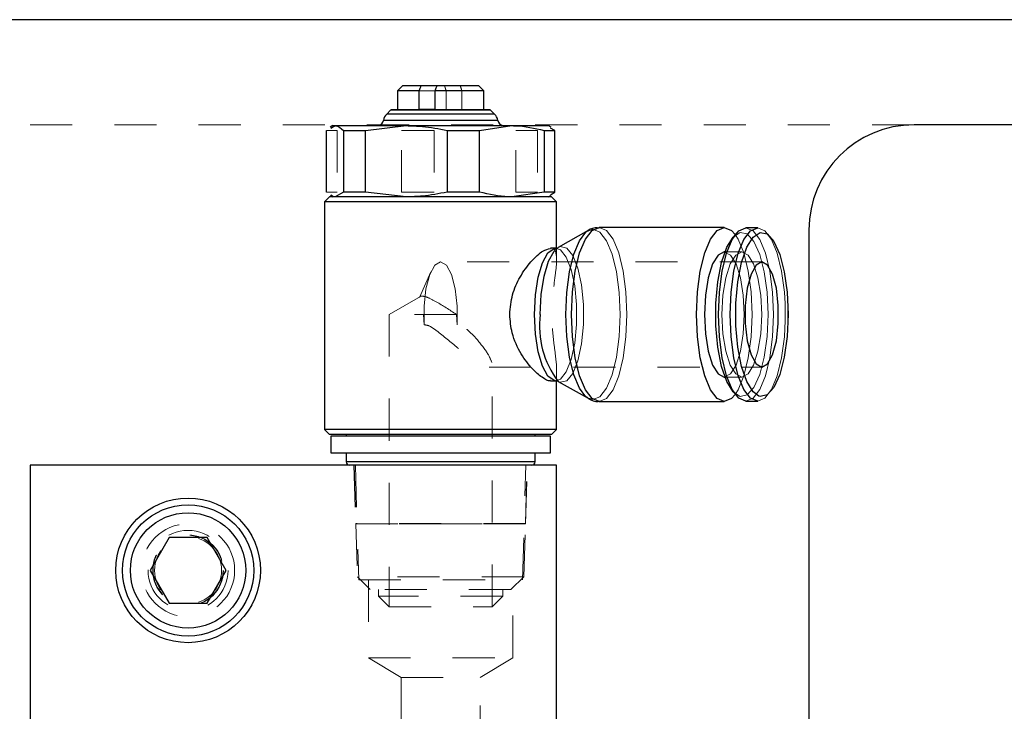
# Model space of a CAD drawing. Header units: inches. Extents: x 1880 to 2363, y -453 to -54.
# Tile 750 of 1056: x 1981.24 to 1983.58, y -62.01 to -60.37. Entities that reach past the tile are written whole.
import ezdxf

# ---------------------------------------------------------------- set-up
doc = ezdxf.new("R2010")
doc.units = ezdxf.units.IN
doc.header["$LTSCALE"] = 0.5
doc.header["$MEASUREMENT"] = 0
doc.linetypes.add('HIDDEN', pattern=[0.225, 0.15, -0.075])
for name, color, linetype in [('DSS-M-S', 53, 'Continuous'), ('DST-M-S', 53, 'Continuous'), ('SVD-M-S', 8, 'Continuous')]:
    doc.layers.add(name, color=color, linetype=linetype)

msp = doc.modelspace()

# ---------------------------------------------------------------- linework, layer by layer
at = {"layer": 'DSS-M-S', "linetype": 'Continuous', "lineweight": 25}
for p, q in [((1989.46606, -60.36607), (1976.96606, -60.36607)), ((1984.86606, -60.61607), (1983.36606, -60.61607)), ((1983.11606, -60.86607), (1983.11606, -63.36607))]:
    msp.add_line(p, q, dxfattribs=at)
at = {"layer": 'DSS-M-S', "linetype": 'HIDDEN', "lineweight": 18}
msp.add_line((1983.36606, -60.61607), (1976.96606, -60.61607), dxfattribs=at)
msp.add_circle((1981.64106, -61.67507), 0.0795, dxfattribs=at)
at = {"layer": 'DSS-M-S', "linetype": 'Continuous', "lineweight": 25}
msp.add_arc((1983.36606, -60.86607), 0.25, 90, 180, dxfattribs=at)
at = {"layer": 'DST-M-S', "linetype": 'Continuous', "lineweight": 25}
msp.add_line((1989.46606, -60.36607), (1976.96606, -60.36607), dxfattribs=at)
at = {"layer": 'SVD-M-S', "linetype": 'Continuous', "lineweight": 25}
for p, q in [((1982.15051, -60.52367), (1982.1387, -60.53548)), ((1982.1387, -60.53548), (1982.1387, -60.58027)), ((1982.1904, -60.53548), (1982.1387, -60.53548)), ((1982.33161, -60.52367), (1982.15051, -60.52367)), ((1982.1904, -60.57988), (1982.1904, -60.53548)), ((1982.22772, -60.53548), (1982.22772, -60.57988)), ((1982.34342, -60.53548), (1982.22772, -60.53548)), ((1982.34342, -60.53548), (1982.33161, -60.52367)), ((1982.34342, -60.58027), (1982.34342, -60.53548)), ((1982.12218, -60.58143), (1982.11302, -60.59046)), ((1982.35993, -60.58143), (1982.12218, -60.58143)), ((1982.35715, -60.58027), (1982.12497, -60.58027)), ((1982.22772, -60.57988), (1982.1904, -60.57988)), ((1982.3691, -60.59046), (1982.35993, -60.58143)), ((1982.3769, -60.60536), (1982.10522, -60.60536)), ((1982.3691, -60.59046), (1982.11302, -60.59046)), ((1981.96996, -60.77591), (1981.96996, -60.62934)), ((1981.98515, -60.61798), (1981.97878, -60.62166)), ((1981.97998, -60.62373), (1981.99023, -60.61798)), ((1981.98515, -60.61798), (1982.49696, -60.61798)), ((1982.01049, -60.62934), (1982.06259, -60.62934)), ((1982.01049, -60.62934), (1982.01049, -60.77591)), ((1982.06259, -60.62934), (1982.15955, -60.61798)), ((1982.06259, -60.77591), (1982.06259, -60.62934)), ((1982.25651, -60.62934), (1982.33369, -60.62934)), ((1982.25651, -60.62934), (1982.25651, -60.77591)), ((1982.33369, -60.62934), (1982.41038, -60.61798)), ((1982.33369, -60.77591), (1982.33369, -60.62934)), ((1982.48708, -60.62934), (1982.48708, -60.77591)), ((1982.48708, -60.62934), (1982.51216, -60.62934)), ((1982.50334, -60.62166), (1982.49696, -60.61798)), ((1982.51216, -60.62934), (1982.50214, -60.62373)), ((1982.51216, -60.77591), (1982.51216, -60.62934)), ((1981.97728, -60.78727), (1981.96547, -60.79908)), ((1982.50484, -60.78727), (1981.97728, -60.78727)), ((1981.97903, -60.78374), (1981.98515, -60.78727)), ((1982.01049, -60.77591), (1981.99023, -60.78727)), ((1982.06259, -60.77591), (1982.01049, -60.77591)), ((1982.15955, -60.78727), (1982.06259, -60.77591)), ((1982.33369, -60.77591), (1982.25651, -60.77591)), ((1982.48708, -60.77591), (1982.41038, -60.78727)), ((1982.51216, -60.77591), (1982.48708, -60.77591)), ((1982.49696, -60.78727), (1982.50308, -60.78374)), ((1982.50214, -60.7821), (1982.51216, -60.77591)), ((1982.51665, -60.79908), (1982.50484, -60.78727)), ((1981.96547, -60.79908), (1981.96547, -61.34042)), ((1982.51665, -60.79908), (1981.96547, -60.79908)), ((1982.51665, -60.90897), (1982.51665, -60.79908)), ((1982.60083, -60.86715), (1982.61787, -60.8601)), ((1982.91509, -60.8601), (1982.61787, -60.8601)), ((1982.89805, -60.86715), (1982.91509, -60.8601)), ((1982.91509, -60.8601), (1982.93212, -60.86715)), ((1982.94959, -60.8681), (1982.96654, -60.86109)), ((1982.99444, -60.86109), (1982.96654, -60.86109)), ((1982.97748, -60.8681), (1982.99444, -60.86109)), ((1982.59157, -60.8675), (1982.52022, -60.90763)), ((1982.5707, -60.89145), (1982.58625, -60.87122)), ((1982.57132, -60.92064), (1982.58495, -60.8878)), ((1982.58495, -60.8878), (1982.60083, -60.86715)), ((1982.58625, -60.87122), (1982.58731, -60.87036)), ((1982.86853, -60.92064), (1982.88217, -60.8878)), ((1982.88217, -60.8878), (1982.89805, -60.86715)), ((1982.92021, -60.92134), (1982.93378, -60.88865)), ((1982.9209, -60.90714), (1982.93588, -60.88274)), ((1982.93212, -60.86715), (1982.94109, -60.87691)), ((1982.93378, -60.88865), (1982.94959, -60.8681)), ((1982.94453, -60.87305), (1982.93588, -60.88274)), ((1982.94811, -60.92134), (1982.96168, -60.88865)), ((1982.96168, -60.88865), (1982.97748, -60.8681)), ((1982.9683, -60.90714), (1982.98335, -60.88266)), ((1982.98335, -60.88266), (1982.99994, -60.87183)), ((1982.99994, -60.87183), (1983.00019, -60.87178)), ((1983.00019, -60.87178), (1983.01685, -60.87546)), ((1983.01685, -60.87546), (1983.03283, -60.89328)), ((1982.49605, -60.9202), (1982.51062, -60.90976)), ((1982.51437, -60.90932), (1982.50178, -60.90932)), ((1982.51048, -60.91628), (1982.52022, -60.90763)), ((1982.51062, -60.90976), (1982.51479, -60.90932)), ((1982.55734, -60.92363), (1982.5707, -60.89145)), ((1982.90851, -60.94347), (1982.9209, -60.90714)), ((1982.95591, -60.94347), (1982.9683, -60.90714)), ((1983.03283, -60.89328), (1983.04668, -60.92398)), ((1982.4831, -60.94367), (1982.49605, -60.9202)), ((1982.49719, -60.94038), (1982.51048, -60.91628)), ((1982.54709, -60.96556), (1982.55734, -60.92363)), ((1982.56085, -60.96345), (1982.57132, -60.92064)), ((1982.85807, -60.96345), (1982.86853, -60.92064)), ((1982.90046, -60.92545), (1982.88726, -60.94656)), ((1982.91509, -60.91818), (1982.90046, -60.92545)), ((1982.9098, -60.96394), (1982.92021, -60.92134)), ((1982.91638, -60.91818), (1982.91509, -60.91818)), ((1982.9377, -60.96394), (1982.94811, -60.92134)), ((1983.04668, -60.92398), (1983.05737, -60.96526)), ((1982.47293, -60.97809), (1982.4831, -60.94367)), ((1982.48675, -60.97571), (1982.49719, -60.94038)), ((1982.88726, -60.94656), (1982.87679, -60.97944)), ((1982.8997, -60.98894), (1982.90851, -60.94347)), ((1982.9471, -60.98894), (1982.95591, -60.94347)), ((1982.99057, -60.94934), (1982.9786, -60.97104)), ((1983.00419, -60.9418), (1982.99057, -60.94934)), ((1983.01781, -60.94934), (1983.00419, -60.9418)), ((1983.02978, -60.97104), (1983.01781, -60.94934)), ((1982.46644, -61.02038), (1982.47293, -60.97809)), ((1982.48009, -61.01914), (1982.48675, -60.97571)), ((1982.54065, -61.01439), (1982.54709, -60.96556)), ((1982.55428, -61.0133), (1982.56085, -60.96345)), ((1982.8515, -61.0133), (1982.85807, -60.96345)), ((1982.87679, -60.97944), (1982.87007, -61.02087)), ((1982.90326, -61.01356), (1982.9098, -60.96394)), ((1982.93115, -61.01356), (1982.9377, -60.96394)), ((1982.9786, -60.97104), (1982.96971, -61.0043)), ((1983.03867, -61.0043), (1983.02978, -60.97104)), ((1983.05737, -60.96526), (1983.06413, -61.01407)), ((1982.89513, -61.04019), (1982.8997, -60.98894)), ((1982.94253, -61.04019), (1982.9471, -60.98894)), ((1982.96971, -61.0043), (1982.96498, -61.04509)), ((1983.0434, -61.04509), (1983.03867, -61.0043)), ((1982.46421, -61.0668), (1982.46644, -61.02038)), ((1982.4778, -61.0668), (1982.48009, -61.01914)), ((1982.53845, -61.0668), (1982.54065, -61.01439)), ((1982.55203, -61.0668), (1982.55428, -61.0133)), ((1982.84925, -61.0668), (1982.8515, -61.0133)), ((1982.87007, -61.02087), (1982.86775, -61.0668)), ((1982.90102, -61.0668), (1982.90326, -61.01356)), ((1982.92892, -61.0668), (1982.93115, -61.01356)), ((1983.06413, -61.01407), (1983.06643, -61.0668)), ((1982.89513, -61.09341), (1982.89513, -61.04019)), ((1982.94253, -61.09341), (1982.94253, -61.04019)), ((1982.96498, -61.04509), (1982.96498, -61.0885)), ((1983.0434, -61.0885), (1983.0434, -61.04509)), ((1983.06697, -61.0668), (1983.06644, -61.04138)), ((1982.46644, -61.11322), (1982.46421, -61.0668)), ((1982.54065, -61.1192), (1982.53845, -61.0668)), ((1982.55428, -61.12029), (1982.55203, -61.0668)), ((1982.8515, -61.12029), (1982.84925, -61.0668)), ((1982.86775, -61.0668), (1982.87007, -61.11272)), ((1982.90326, -61.12004), (1982.90102, -61.0668)), ((1982.93115, -61.12004), (1982.92892, -61.0668)), ((1983.06643, -61.0668), (1983.06413, -61.11952)), ((1983.06669, -61.07995), (1983.06697, -61.0668)), ((1982.8997, -61.14465), (1982.89513, -61.09341)), ((1982.9471, -61.14465), (1982.94253, -61.09341)), ((1982.96498, -61.0885), (1982.96971, -61.1293)), ((1983.03867, -61.1293), (1983.0434, -61.0885)), ((1982.47293, -61.15551), (1982.46644, -61.11322)), ((1982.54709, -61.16803), (1982.54065, -61.1192)), ((1982.56085, -61.17014), (1982.55428, -61.12029)), ((1982.85807, -61.17014), (1982.8515, -61.12029)), ((1982.87007, -61.11272), (1982.87679, -61.15416)), ((1982.9098, -61.16965), (1982.90326, -61.12004)), ((1982.9377, -61.16965), (1982.93115, -61.12004)), ((1983.06413, -61.11952), (1983.05737, -61.16834)), ((1982.90851, -61.19013), (1982.8997, -61.14465)), ((1982.95591, -61.19013), (1982.9471, -61.14465)), ((1982.96971, -61.1293), (1982.9786, -61.16255)), ((1983.02978, -61.16255), (1983.03867, -61.1293)), ((1982.4831, -61.18992), (1982.47293, -61.15551)), ((1982.55734, -61.20997), (1982.54709, -61.16803)), ((1982.57132, -61.21295), (1982.56085, -61.17014)), ((1982.86853, -61.21295), (1982.85807, -61.17014)), ((1982.87679, -61.15416), (1982.88726, -61.18704)), ((1982.92021, -61.21226), (1982.9098, -61.16965)), ((1982.94811, -61.21226), (1982.9377, -61.16965)), ((1982.9786, -61.16255), (1982.99057, -61.18426)), ((1983.01781, -61.18426), (1983.02978, -61.16255)), ((1983.05737, -61.16834), (1983.04668, -61.20962)), ((1982.49605, -61.21339), (1982.4831, -61.18992)), ((1982.88726, -61.18704), (1982.90046, -61.20815)), ((1982.9209, -61.22645), (1982.90851, -61.19013)), ((1982.9683, -61.22645), (1982.95591, -61.19013)), ((1982.99057, -61.18426), (1983.00419, -61.1918)), ((1983.00419, -61.1918), (1983.01781, -61.18426)), ((1982.51062, -61.22384), (1982.49605, -61.21339)), ((1982.5707, -61.24214), (1982.55734, -61.20997)), ((1982.58495, -61.2458), (1982.57132, -61.21295)), ((1982.88217, -61.2458), (1982.86853, -61.21295)), ((1982.90046, -61.20815), (1982.91509, -61.21542)), ((1982.91509, -61.21542), (1982.91638, -61.21542)), ((1982.93378, -61.24495), (1982.92021, -61.21226)), ((1982.96168, -61.24495), (1982.94811, -61.21226)), ((1983.04668, -61.20962), (1983.03283, -61.24031)), ((1982.50196, -61.22428), (1982.51437, -61.22428)), ((1982.51404, -61.22427), (1982.51062, -61.22384)), ((1982.51665, -61.34042), (1982.51665, -61.22484)), ((1982.52022, -61.22596), (1982.59157, -61.2661)), ((1982.93588, -61.25086), (1982.9209, -61.22645)), ((1982.98335, -61.25094), (1982.9683, -61.22645)), ((1983.03283, -61.24031), (1983.01685, -61.25813)), ((1982.58625, -61.26237), (1982.5707, -61.24214)), ((1982.60083, -61.26645), (1982.58495, -61.2458)), ((1982.58848, -61.26412), (1982.58625, -61.26237)), ((1982.89805, -61.26645), (1982.88217, -61.2458)), ((1982.94109, -61.25669), (1982.93212, -61.26645)), ((1982.94959, -61.2655), (1982.93378, -61.24495)), ((1982.93588, -61.25086), (1982.94453, -61.26055)), ((1982.97748, -61.2655), (1982.96168, -61.24495)), ((1982.9967, -61.2608), (1982.98335, -61.25094)), ((1982.99994, -61.26177), (1982.9967, -61.2608)), ((1983.01685, -61.25813), (1982.99994, -61.26177)), ((1982.61787, -61.27349), (1982.60083, -61.26645)), ((1982.61787, -61.27349), (1982.91509, -61.27349)), ((1982.91509, -61.27349), (1982.89805, -61.26645)), ((1982.93212, -61.26645), (1982.91509, -61.27349)), ((1982.96654, -61.27251), (1982.94959, -61.2655)), ((1982.96654, -61.27251), (1982.99444, -61.27251)), ((1982.99444, -61.27251), (1982.97748, -61.2655)), ((1981.96547, -61.34042), (1981.97728, -61.35223)), ((1982.51665, -61.34042), (1981.96547, -61.34042)), ((1982.50484, -61.35223), (1981.97728, -61.35223)), ((1981.98023, -61.35617), (1981.98023, -61.39554)), ((1982.50189, -61.35617), (1981.98023, -61.35617)), ((1982.01665, -61.35223), (1982.01665, -61.35617)), ((1982.46547, -61.35617), (1982.46547, -61.35223)), ((1982.50189, -61.39554), (1982.50189, -61.35617)), ((1982.50484, -61.35223), (1982.51665, -61.34042)), ((1981.98023, -61.39554), (1982.50189, -61.39554)), ((1982.01665, -61.39554), (1982.01665, -61.41719)), ((1982.46547, -61.41719), (1982.46547, -61.39554)), ((1982.51606, -61.42507), (1981.26606, -61.42507)), ((1981.26606, -61.42507), (1981.26606, -62.92507)), ((1982.46547, -61.41719), (1982.01665, -61.41719)), ((1982.51606, -62.92507), (1982.51606, -61.42507)), ((1981.59595, -61.59694), (1981.55085, -61.67507)), ((1981.68616, -61.59694), (1981.59595, -61.59694)), ((1981.73127, -61.67507), (1981.68616, -61.59694)), ((1981.55085, -61.67507), (1981.59595, -61.75319)), ((1981.68616, -61.75319), (1981.73127, -61.67507)), ((1981.59595, -61.75319), (1981.68616, -61.75319))]:
    msp.add_line(p, q, dxfattribs=at)
at = {"layer": 'SVD-M-S', "linetype": 'HIDDEN', "lineweight": 18}
for p, q in [((1982.1904, -60.53548), (1982.22772, -60.53548)), ((1982.25439, -60.53548), (1982.25439, -60.57988)), ((1982.29171, -60.57988), (1982.29171, -60.53548)), ((1982.12218, -60.58143), (1982.35993, -60.58143)), ((1982.29171, -60.57988), (1982.22772, -60.57988)), ((1982.10522, -60.60536), (1982.3769, -60.60536)), ((1982.11302, -60.59046), (1982.3691, -60.59046)), ((1981.99504, -60.62934), (1981.96996, -60.62934)), ((1981.99504, -60.62934), (1981.99504, -60.77591)), ((1982.22561, -60.62934), (1982.14843, -60.62934)), ((1982.14843, -60.77591), (1982.14843, -60.62934)), ((1982.22561, -60.62934), (1982.22561, -60.77591)), ((1982.47163, -60.62934), (1982.41953, -60.62934)), ((1982.41953, -60.77591), (1982.41953, -60.62934)), ((1982.47163, -60.62934), (1982.47163, -60.77591)), ((1981.96996, -60.77591), (1981.99504, -60.77591)), ((1982.14843, -60.77591), (1982.22561, -60.77591)), ((1982.41953, -60.77591), (1982.47163, -60.77591)), ((1982.49189, -60.78727), (1982.49397, -60.78715)), ((1982.58731, -60.87036), (1982.60294, -60.86432)), ((1982.60294, -60.86432), (1982.61963, -60.87122)), ((1982.61787, -60.8601), (1982.63491, -60.86715)), ((1982.96654, -60.86109), (1982.9835, -60.8681)), ((1982.99444, -60.86109), (1983.0114, -60.8681)), ((1982.61963, -60.87122), (1982.63519, -60.89145)), ((1982.63491, -60.86715), (1982.65078, -60.8878)), ((1982.65078, -60.8878), (1982.66442, -60.92064)), ((1982.93588, -60.88274), (1982.93595, -60.88266)), ((1982.93595, -60.88266), (1982.95255, -60.87183)), ((1982.94109, -60.87691), (1982.948, -60.8878)), ((1982.948, -60.8878), (1982.96164, -60.92064)), ((1982.95255, -60.87183), (1982.96946, -60.87546)), ((1982.96946, -60.87546), (1982.98543, -60.89328)), ((1982.9835, -60.8681), (1982.9993, -60.88865)), ((1982.9993, -60.88865), (1983.01287, -60.92134)), ((1983.0114, -60.8681), (1983.0272, -60.88865)), ((1983.0272, -60.88865), (1983.04077, -60.92134)), ((1982.51479, -60.90932), (1982.52553, -60.91327)), ((1982.51665, -60.9369), (1982.51665, -60.90897)), ((1982.52022, -60.90763), (1982.52545, -60.90555)), ((1982.52545, -60.90555), (1982.54076, -60.90915)), ((1982.54076, -60.90915), (1982.55505, -60.92676)), ((1982.63519, -60.89145), (1982.64854, -60.92363)), ((1982.98543, -60.89328), (1982.99928, -60.92398)), ((1982.52553, -60.91327), (1982.53945, -60.93042)), ((1982.53945, -60.93042), (1982.55114, -60.95968)), ((1982.55505, -60.92676), (1982.56706, -60.95681)), ((1982.64854, -60.92363), (1982.65879, -60.96556)), ((1982.66442, -60.92064), (1982.67488, -60.96345)), ((1982.92971, -60.92545), (1982.91509, -60.91818)), ((1982.95679, -60.91818), (1982.91638, -60.91818)), ((1982.92897, -60.94656), (1982.94217, -60.92545)), ((1982.94291, -60.94656), (1982.92971, -60.92545)), ((1982.94217, -60.92545), (1982.95679, -60.91818)), ((1982.95679, -60.91818), (1982.97142, -60.92545)), ((1982.96164, -60.92064), (1982.9721, -60.96345)), ((1982.97142, -60.92545), (1982.98462, -60.94656)), ((1982.99928, -60.92398), (1983.00998, -60.96526)), ((1983.01287, -60.92134), (1983.02329, -60.96394)), ((1983.04077, -60.92134), (1983.05118, -60.96394)), ((1982.22727, -60.94953), (1982.21519, -60.97177)), ((1982.24106, -60.9418), (1982.22727, -60.94953)), ((1983.00419, -60.9418), (1982.24106, -60.9418)), ((1982.25484, -60.94953), (1982.24106, -60.9418)), ((1982.26692, -60.97177), (1982.25484, -60.94953)), ((1982.55114, -60.95968), (1982.55956, -60.99847)), ((1982.56706, -60.95681), (1982.5757, -60.99664)), ((1982.9185, -60.97944), (1982.92897, -60.94656)), ((1982.95338, -60.97944), (1982.94291, -60.94656)), ((1982.98462, -60.94656), (1982.99509, -60.97944)), ((1982.21789, -60.96515), (1982.19067, -61.02631)), ((1982.21519, -60.97177), (1982.20631, -61.00576)), ((1982.2758, -61.00576), (1982.26692, -60.97177)), ((1982.65879, -60.96556), (1982.66523, -61.01439)), ((1982.67488, -60.96345), (1982.68146, -61.0133)), ((1982.91177, -61.02087), (1982.9185, -60.97944)), ((1982.96011, -61.02087), (1982.95338, -60.97944)), ((1982.9721, -60.96345), (1982.97868, -61.0133)), ((1982.99509, -60.97944), (1983.00181, -61.02087)), ((1983.00998, -60.96526), (1983.01673, -61.01407)), ((1983.02329, -60.96394), (1983.02983, -61.01356)), ((1983.05118, -60.96394), (1983.05773, -61.01356)), ((1982.20631, -61.00576), (1982.20173, -61.04731)), ((1982.28039, -61.04731), (1982.2758, -61.00576)), ((1982.55956, -60.99847), (1982.56397, -61.04333)), ((1982.5757, -60.99664), (1982.58023, -61.0427)), ((1982.19296, -61.0238), (1982.11848, -61.0668)), ((1982.66523, -61.01439), (1982.66743, -61.0668)), ((1982.68146, -61.0133), (1982.6837, -61.0668)), ((1982.90946, -61.0668), (1982.91177, -61.02087)), ((1982.96242, -61.0668), (1982.96011, -61.02087)), ((1982.97868, -61.0133), (1982.98092, -61.0668)), ((1983.00181, -61.02087), (1983.00413, -61.0668)), ((1983.01673, -61.01407), (1983.01904, -61.0668)), ((1983.02983, -61.01356), (1983.03206, -61.0668)), ((1983.05773, -61.01356), (1983.05942, -61.04043)), ((1982.20173, -61.04731), (1982.20202, -61.09126)), ((1982.2801, -61.09126), (1982.28039, -61.04731)), ((1982.56397, -61.04333), (1982.56397, -61.09027)), ((1982.58023, -61.0427), (1982.58023, -61.0909)), ((1983.05942, -61.04043), (1983.05996, -61.0668)), ((1982.27877, -61.0668), (1982.11848, -61.0668)), ((1982.11848, -61.0668), (1982.11848, -61.76142)), ((1982.20069, -61.0668), (1982.20202, -61.09126)), ((1982.2801, -61.09126), (1982.27877, -61.0668)), ((1982.66743, -61.0668), (1982.66523, -61.1192)), ((1982.6837, -61.0668), (1982.68146, -61.12029)), ((1982.91177, -61.11272), (1982.90946, -61.0668)), ((1982.96011, -61.11272), (1982.96242, -61.0668)), ((1982.98092, -61.0668), (1982.97868, -61.12029)), ((1983.00413, -61.0668), (1983.00181, -61.11272)), ((1983.01904, -61.0668), (1983.01673, -61.11952)), ((1983.03206, -61.0668), (1983.02983, -61.12004)), ((1983.05996, -61.0668), (1983.0598, -61.08135)), ((1982.56397, -61.09027), (1982.55956, -61.13513)), ((1982.58023, -61.0909), (1982.5757, -61.13696)), ((1983.0598, -61.08135), (1983.05773, -61.12004)), ((1982.66523, -61.1192), (1982.65879, -61.16803)), ((1982.68146, -61.12029), (1982.67488, -61.17014)), ((1982.9185, -61.15416), (1982.91177, -61.11272)), ((1982.95338, -61.15416), (1982.96011, -61.11272)), ((1982.97868, -61.12029), (1982.9721, -61.17014)), ((1983.00181, -61.11272), (1982.99509, -61.15416)), ((1983.01673, -61.11952), (1983.00998, -61.16834)), ((1983.02983, -61.12004), (1983.02329, -61.16965)), ((1983.05773, -61.12004), (1983.05118, -61.16965)), ((1982.55956, -61.13513), (1982.55114, -61.17391)), ((1982.5757, -61.13696), (1982.56706, -61.17678)), ((1982.65879, -61.16803), (1982.64854, -61.20997)), ((1982.67488, -61.17014), (1982.66442, -61.21295)), ((1982.92897, -61.18704), (1982.9185, -61.15416)), ((1982.94291, -61.18704), (1982.95338, -61.15416)), ((1982.9721, -61.17014), (1982.96164, -61.21295)), ((1982.99509, -61.15416), (1982.98462, -61.18704)), ((1983.00998, -61.16834), (1982.99928, -61.20962)), ((1983.02329, -61.16965), (1983.01287, -61.21226)), ((1983.05118, -61.16965), (1983.04077, -61.21226)), ((1982.35658, -61.1918), (1983.00419, -61.1918)), ((1982.36364, -61.76142), (1982.36364, -61.18479)), ((1982.55114, -61.17391), (1982.53945, -61.20318)), ((1982.56706, -61.17678), (1982.55505, -61.20683)), ((1982.94217, -61.20815), (1982.92897, -61.18704)), ((1982.92971, -61.20815), (1982.94291, -61.18704)), ((1982.98462, -61.18704), (1982.97142, -61.20815)), ((1982.51665, -61.22484), (1982.51665, -61.19571)), ((1982.53945, -61.20318), (1982.52553, -61.22033)), ((1982.55505, -61.20683), (1982.54076, -61.22444)), ((1982.64854, -61.20997), (1982.63519, -61.24214)), ((1982.66442, -61.21295), (1982.65078, -61.2458)), ((1982.91509, -61.21542), (1982.92971, -61.20815)), ((1982.91638, -61.21542), (1982.95679, -61.21542)), ((1982.95679, -61.21542), (1982.94217, -61.20815)), ((1982.96164, -61.21295), (1982.948, -61.2458)), ((1982.97142, -61.20815), (1982.95679, -61.21542)), ((1982.99928, -61.20962), (1982.98543, -61.24031)), ((1983.01287, -61.21226), (1982.9993, -61.24495)), ((1983.04077, -61.21226), (1983.0272, -61.24495)), ((1982.52553, -61.22033), (1982.51404, -61.22427)), ((1982.52545, -61.22805), (1982.52022, -61.22596)), ((1982.54076, -61.22444), (1982.52545, -61.22805)), ((1982.98543, -61.24031), (1982.96946, -61.25813)), ((1982.61963, -61.26237), (1982.60294, -61.26927)), ((1982.63519, -61.24214), (1982.61963, -61.26237)), ((1982.65078, -61.2458), (1982.63491, -61.26645)), ((1982.93595, -61.25094), (1982.93588, -61.25086)), ((1982.95255, -61.26177), (1982.93595, -61.25094)), ((1982.948, -61.2458), (1982.94109, -61.25669)), ((1982.96946, -61.25813), (1982.95255, -61.26177)), ((1982.9993, -61.24495), (1982.9835, -61.2655)), ((1983.0272, -61.24495), (1983.0114, -61.2655)), ((1982.60294, -61.26927), (1982.58848, -61.26412)), ((1982.63491, -61.26645), (1982.61787, -61.27349)), ((1982.9835, -61.2655), (1982.96654, -61.27251)), ((1983.0114, -61.2655), (1982.99444, -61.27251)), ((1982.01665, -61.41719), (1982.46547, -61.41719)), ((1982.0351, -61.42507), (1982.03944, -61.56404)), ((1982.03549, -61.42507), (1982.03965, -61.56385)), ((1982.03856, -61.42507), (1982.04672, -61.69767)), ((1982.4354, -61.69767), (1982.44356, -61.42507)), ((1982.44247, -61.56385), (1982.44662, -61.42507)), ((1982.44267, -61.56404), (1982.44702, -61.42507)), ((1982.44267, -61.56385), (1982.03944, -61.56385)), ((1982.03944, -61.56385), (1982.03944, -61.56404)), ((1982.44267, -61.56404), (1982.03944, -61.56404)), ((1982.03945, -61.56424), (1982.44267, -61.56424)), ((1982.03945, -61.56424), (1982.0434, -61.69072)), ((1982.03966, -61.56424), (1982.04345, -61.69076)), ((1982.06907, -61.56385), (1982.06907, -61.56424)), ((1982.41305, -61.56424), (1982.41305, -61.56385)), ((1982.43867, -61.69076), (1982.44246, -61.56424)), ((1982.43871, -61.69072), (1982.44267, -61.56424)), ((1982.44267, -61.56404), (1982.44267, -61.56385)), ((1982.43871, -61.69072), (1982.0434, -61.69072)), ((1982.0434, -61.69072), (1982.07395, -61.72034)), ((1982.43867, -61.69076), (1982.04345, -61.69076)), ((1982.04672, -61.69767), (1982.4354, -61.69767)), ((1982.06956, -61.69767), (1982.06956, -61.88267)), ((1982.40816, -61.72034), (1982.43871, -61.69072)), ((1982.41256, -61.88267), (1982.41256, -61.69767)), ((1982.40816, -61.72034), (1982.07395, -61.72034)), ((1982.09342, -61.72034), (1982.09342, -61.73637)), ((1982.3887, -61.73637), (1982.3887, -61.72034)), ((1982.3887, -61.73637), (1982.09342, -61.73637)), ((1982.09342, -61.73637), (1982.11848, -61.76142)), ((1982.36364, -61.76142), (1982.3887, -61.73637)), ((1982.11848, -61.76142), (1982.36364, -61.76142)), ((1982.06956, -61.88267), (1982.41256, -61.88267)), ((1982.06956, -61.88267), (1982.14731, -61.92938)), ((1982.33481, -61.92938), (1982.41256, -61.88267)), ((1982.14731, -61.92938), (1982.33481, -61.92938)), ((1982.14731, -61.92938), (1982.14731, -62.09634)), ((1982.33481, -62.09627), (1982.33481, -61.92938))]:
    msp.add_line(p, q, dxfattribs=at)
at = {"layer": 'SVD-M-S', "linetype": 'Continuous', "lineweight": 25}
for radius in [0.17188, 0.156, 0.137]:
    msp.add_circle((1981.64106, -61.67507), radius, dxfattribs=at)
at = {"layer": 'SVD-M-S', "linetype": 'HIDDEN', "lineweight": 18}
for radius in [0.11063, 0.095, 0.08397, 0.0837, 0.08318]:
    msp.add_circle((1981.64106, -61.67507), radius, dxfattribs=at)
at = {"layer": 'SVD-M-S', "linetype": 'Continuous', "lineweight": 25}
for centre, radius, start, end in [((1982.12497, -60.58421), 0.00394, 90, 134.99922), ((1982.35715, -60.58421), 0.00394, 45.00078, 90), ((1982.08971, -60.60262), 0.01575, 282.83858, 350.00003), ((1982.13237, -60.61009), 0.02756, 134.58995, 170.11999), ((1982.34975, -60.61009), 0.02756, 9.88001, 45.41005), ((1982.39241, -60.60262), 0.01575, 189.99997, 257.16142), ((1982.69253, -61.0948), 0.21655, 172.56966, 217.27699), ((1982.02452, -61.41719), 0.00787, 180, 270), ((1982.45759, -61.41719), 0.00787, 270, 0)]:
    msp.add_arc(centre, radius, start, end, dxfattribs=at)
for points, knots in [([(1982.1904, -60.53548), (1982.19131, -60.5327), (1982.19259, -60.52876), (1982.19387, -60.52483), (1982.19425, -60.52367)], [0, 0, 0, 0, 0.70556425, 1, 1, 1, 1]), ([(1982.23157, -60.52367), (1982.23119, -60.52483), (1982.22991, -60.52876), (1982.22863, -60.5327), (1982.22772, -60.53548)], [0, 0, 0, 0, 0.2944357, 1, 1, 1, 1]), ([(1981.99023, -60.61798), (1981.99092, -60.618), (1981.99772, -60.61822), (1982.00445, -60.62408), (1982.01049, -60.62934)], [0, 0, 0, 0, 0.1020887, 1, 1, 1, 1]), ([(1982.15955, -60.61798), (1982.17228, -60.6183), (1982.20488, -60.61913), (1982.23696, -60.62548), (1982.25651, -60.62934)], [0, 0, 0, 0, 0.3905065, 1, 1, 1, 1]), ([(1982.41038, -60.61798), (1982.41301, -60.618), (1982.43876, -60.61822), (1982.46422, -60.62408), (1982.48708, -60.62934)], [0, 0, 0, 0, 0.1020887, 1, 1, 1, 1]), ([(1981.99023, -60.78727), (1981.98953, -60.78727), (1981.98609, -60.78725), (1981.98269, -60.78439), (1981.97998, -60.7821)], [0, 0, 0, 0, 0.2020796, 1, 1, 1, 1]), ([(1982.25651, -60.77591), (1982.23696, -60.77977), (1982.20488, -60.78612), (1982.17228, -60.78695), (1982.15955, -60.78727)], [0, 0, 0, 0, 0.6094935, 1, 1, 1, 1]), ([(1982.41038, -60.78727), (1982.40776, -60.78725), (1982.38201, -60.78703), (1982.35655, -60.78117), (1982.33369, -60.77591)], [0, 0, 0, 0, 0.1020887, 1, 1, 1, 1]), ([(1982.61779, -60.8615), (1982.61452, -60.86119), (1982.60326, -60.86011), (1982.59138, -60.8658), (1982.58564, -60.87175), (1982.5851, -60.87231)], [0, 0, 0, 0, 0.2698454, 0.93127, 1, 1, 1, 1]), ([(1982.40529, -61.0668), (1982.40673, -61.05079), (1982.40961, -61.01883), (1982.42986, -60.97528), (1982.45626, -60.93865), (1982.48409, -60.91337), (1982.49637, -60.91124), (1982.50181, -60.91029)], [0, 0, 0, 0, 0.1897846, 0.3787038, 0.5884404, 0.8177378, 1, 1, 1, 1]), ([(1982.51827, -60.90852), (1982.51761, -60.90896), (1982.51679, -60.90952), (1982.5149, -60.90914), (1982.51452, -60.90906)], [0, 0, 0, 0, 0.79658302, 1, 1, 1, 1]), ([(1982.50193, -61.22364), (1982.50161, -61.22385), (1982.49765, -61.22645), (1982.4821, -61.21715), (1982.458, -61.19659), (1982.43109, -61.16085), (1982.40943, -61.11574), (1982.40654, -61.08163), (1982.40529, -61.0668)], [0, 0, 0, 0, 0.0163879, 0.2023588, 0.3887927, 0.595856, 0.8242452, 1, 1, 1, 1]), ([(1982.51458, -61.22485), (1982.516, -61.22486), (1982.51862, -61.22488), (1982.51827, -61.22475), (1982.5181, -61.22469)], [0, 0, 0, 0, 0.5439636, 1, 1, 1, 1]), ([(1982.58758, -61.26242), (1982.58931, -61.26396), (1982.59651, -61.27041), (1982.60879, -61.27505), (1982.6174, -61.27305), (1982.61837, -61.27282)], [0, 0, 0, 0, 0.2184743, 0.9115151, 1, 1, 1, 1])]:
    msp.add_open_spline(points, degree=3, knots=knots, dxfattribs=at)
at = {"layer": 'SVD-M-S', "linetype": 'HIDDEN', "lineweight": 18}
for points, knots in [([(1982.25055, -60.52367), (1982.25093, -60.52483), (1982.25221, -60.52876), (1982.25349, -60.5327), (1982.25439, -60.53548)], [0, 0, 0, 0, 0.2944357, 1, 1, 1, 1]), ([(1982.29171, -60.53548), (1982.29081, -60.5327), (1982.28953, -60.52876), (1982.28825, -60.52483), (1982.28787, -60.52367)], [0, 0, 0, 0, 0.7055643, 1, 1, 1, 1]), ([(1982.50181, -60.91029), (1982.50269, -60.90998), (1982.50965, -60.90744), (1982.51508, -60.91719), (1982.51772, -60.93854), (1982.5133, -60.97496), (1982.50707, -61.02077), (1982.50484, -61.07008), (1982.50748, -61.11471), (1982.51298, -61.15665), (1982.51751, -61.19325), (1982.51636, -61.21963), (1982.50646, -61.22238), (1982.50193, -61.22364)], [0, 0, 0, 0, 0.01326826, 0.10593943, 0.19951087, 0.30372934, 0.41814866, 0.5063266, 0.59455538, 0.68401801, 0.78838201, 0.90301805, 1, 1, 1, 1]), ([(1982.27877, -61.0668), (1982.26237, -61.05603), (1982.23701, -61.03939), (1982.2081, -61.02476), (1982.1935, -61.022), (1982.18744, -61.02936), (1982.19344, -61.04814), (1982.19934, -61.06332), (1982.20069, -61.0668)], [0, 0, 0, 0, 0.26312097, 0.40693221, 0.51803372, 0.62915498, 0.91489529, 1, 1, 1, 1]), ([(1982.20202, -61.09126), (1982.20538, -61.09178), (1982.21585, -61.0934), (1982.24272, -61.11379), (1982.27717, -61.14308), (1982.31454, -61.17133), (1982.33981, -61.18684), (1982.35566, -61.19271), (1982.36327, -61.19163), (1982.36295, -61.18659), (1982.36283, -61.18479)], [0, 0, 0, 0, 0.04041386, 0.12580767, 0.37698698, 0.55965148, 0.69872812, 0.8166156, 0.93475397, 1, 1, 1, 1]), ([(1982.36304, -61.18119), (1982.36058, -61.17508), (1982.35475, -61.16054), (1982.33253, -61.13124), (1982.31025, -61.10703), (1982.2943, -61.09505), (1982.28568, -61.09154), (1982.28127, -61.09132), (1982.2801, -61.09126)], [0, 0, 0, 0, 0.2487454, 0.5908648, 0.8253072, 0.9166951, 0.9778976, 1, 1, 1, 1])]:
    msp.add_open_spline(points, degree=3, knots=knots, dxfattribs=at)

doc.saveas('drawing.dxf')
